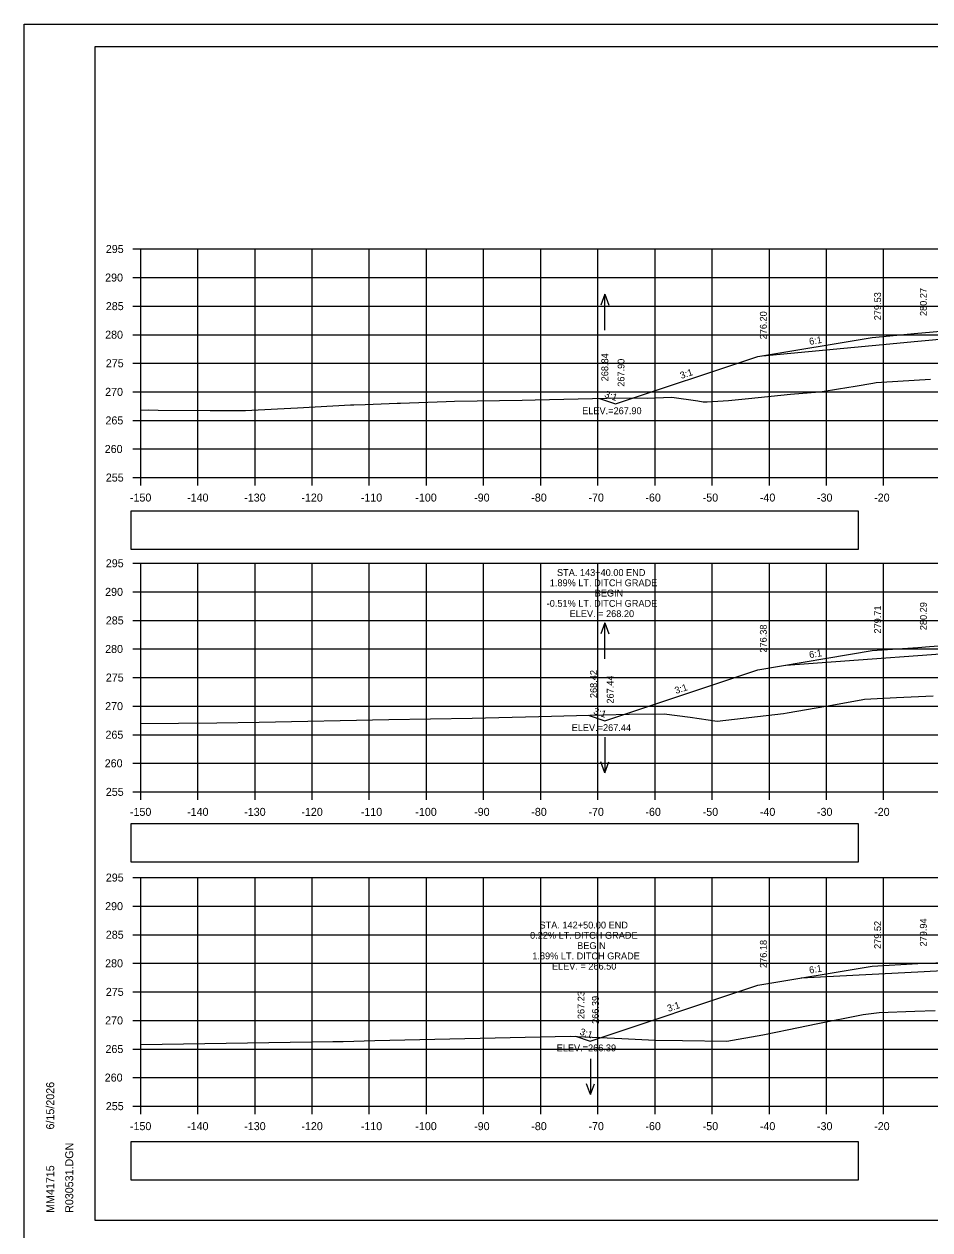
# Model space of a CAD drawing. Extents: x 285 to 4233, y -659 to 3710.
# Drawn here: x 368.9 to 527.4, y 2751.9 to 2962.9 of the extents above; entities that cross this region are included whole.
import ezdxf

# ---------------------------------------------------------------- set-up
doc = ezdxf.new("R2010")
doc.units = 0
for name, color, linetype in [('R_Alt Surface', 7, 'Continuous'), ('R_Axis', 7, 'Continuous'), ('R_Axis Annot', 7, 'Continuous'), ('R_Border', 7, 'Continuous'), ('R_Exist Surface', 7, 'Continuous'), ('R_Fin Surface', 7, 'Continuous'), ('R_Grid', 7, 'Continuous'), ('R_No Plot', 7, 'Continuous'), ('R_Proposed Const Limits', 7, 'Continuous'), ('R_Water Annot', 7, 'Continuous'), ('R_Xsect Elev', 7, 'Continuous'), ('R_Xsect Slope', 7, 'Continuous')]:
    doc.layers.add(name, color=color, linetype=linetype)

msp = doc.modelspace()

# ---------------------------------------------------------------- linework, layer by layer
at = {"layer": 'R_Alt Surface'}
for points in [[(498.08, 2904.88), (517.28, 2906.66), (525.28, 2907.4), (551.28, 2909.82), (551.28, 2909.82), (557.28, 2909.7), (571.56, 2909.41)], [(502.17, 2850.74), (517.28, 2851.84), (525.28, 2852.42), (551.28, 2854.32), (551.28, 2854.32), (557.28, 2854.2), (570.74, 2853.93)], [(504.83, 2795.99), (517.28, 2796.65), (525.28, 2797.07), (551.28, 2798.44), (551.28, 2798.44), (557.28, 2798.32), (569.92, 2798.07)]]:
    msp.add_lwpolyline(points, dxfattribs=at)
at = {"layer": 'R_Axis'}
for p, q in [((387.88, 2923.55), (389.28, 2923.55)), ((389.28, 2883.55), (389.28, 2923.55)), ((387.88, 2918.55), (389.28, 2918.55)), ((387.88, 2913.55), (389.28, 2913.55)), ((387.88, 2908.55), (389.28, 2908.55)), ((387.88, 2903.55), (389.28, 2903.55)), ((387.88, 2898.55), (389.28, 2898.55)), ((387.88, 2893.55), (389.28, 2893.55)), ((387.88, 2888.55), (389.28, 2888.55)), ((387.88, 2883.55), (389.28, 2883.55)), ((389.28, 2883.55), (689.28, 2883.55)), ((389.28, 2882.15), (389.28, 2883.55)), ((399.28, 2882.15), (399.28, 2883.55)), ((409.28, 2882.15), (409.28, 2883.55)), ((419.28, 2882.15), (419.28, 2883.55)), ((429.28, 2882.15), (429.28, 2883.55)), ((439.28, 2882.15), (439.28, 2883.55)), ((449.28, 2882.15), (449.28, 2883.55)), ((459.28, 2882.15), (459.28, 2883.55)), ((469.28, 2882.15), (469.28, 2883.55)), ((479.28, 2882.15), (479.28, 2883.55)), ((489.28, 2882.15), (489.28, 2883.55)), ((499.28, 2882.15), (499.28, 2883.55)), ((509.28, 2882.15), (509.28, 2883.55)), ((519.28, 2882.15), (519.28, 2883.55)), ((387.88, 2868.55), (389.28, 2868.55)), ((389.28, 2828.55), (389.28, 2868.55)), ((387.88, 2863.55), (389.28, 2863.55)), ((387.88, 2858.55), (389.28, 2858.55)), ((387.88, 2853.55), (389.28, 2853.55)), ((387.88, 2848.55), (389.28, 2848.55)), ((387.88, 2843.55), (389.28, 2843.55)), ((387.88, 2838.55), (389.28, 2838.55)), ((387.88, 2833.55), (389.28, 2833.55)), ((387.88, 2828.55), (389.28, 2828.55)), ((389.28, 2828.55), (689.28, 2828.55)), ((389.28, 2827.15), (389.28, 2828.55)), ((399.28, 2827.15), (399.28, 2828.55)), ((409.28, 2827.15), (409.28, 2828.55)), ((419.28, 2827.15), (419.28, 2828.55)), ((429.28, 2827.15), (429.28, 2828.55)), ((439.28, 2827.15), (439.28, 2828.55)), ((449.28, 2827.15), (449.28, 2828.55)), ((459.28, 2827.15), (459.28, 2828.55)), ((469.28, 2827.15), (469.28, 2828.55)), ((479.28, 2827.15), (479.28, 2828.55)), ((489.28, 2827.15), (489.28, 2828.55)), ((499.28, 2827.15), (499.28, 2828.55)), ((509.28, 2827.15), (509.28, 2828.55)), ((519.28, 2827.15), (519.28, 2828.55)), ((387.88, 2813.55), (389.28, 2813.55)), ((389.28, 2773.55), (389.28, 2813.55)), ((387.88, 2808.55), (389.28, 2808.55)), ((387.88, 2803.55), (389.28, 2803.55)), ((387.88, 2798.55), (389.28, 2798.55)), ((387.88, 2793.55), (389.28, 2793.55)), ((387.88, 2788.55), (389.28, 2788.55)), ((387.88, 2783.55), (389.28, 2783.55)), ((387.88, 2778.55), (389.28, 2778.55)), ((387.88, 2773.55), (389.28, 2773.55)), ((389.28, 2773.55), (689.28, 2773.55)), ((389.28, 2772.15), (389.28, 2773.55)), ((399.28, 2772.15), (399.28, 2773.55)), ((409.28, 2772.15), (409.28, 2773.55)), ((419.28, 2772.15), (419.28, 2773.55)), ((429.28, 2772.15), (429.28, 2773.55)), ((439.28, 2772.15), (439.28, 2773.55)), ((449.28, 2772.15), (449.28, 2773.55)), ((459.28, 2772.15), (459.28, 2773.55)), ((469.28, 2772.15), (469.28, 2773.55)), ((479.28, 2772.15), (479.28, 2773.55)), ((489.28, 2772.15), (489.28, 2773.55)), ((499.28, 2772.15), (499.28, 2773.55)), ((509.28, 2772.15), (509.28, 2773.55)), ((519.28, 2772.15), (519.28, 2773.55))]:
    msp.add_line(p, q, dxfattribs=at)
at = {"layer": 'R_Axis Annot'}
for points in [[(387.56, 2871.02), (514.89, 2871.02), (514.89, 2877.68), (387.56, 2877.68)], [(387.56, 2816.3), (514.89, 2816.3), (514.89, 2822.95), (387.56, 2822.95)], [(387.56, 2760.66), (514.89, 2760.66), (514.89, 2767.31), (387.56, 2767.31)]]:
    msp.add_lwpolyline(points, close=True, dxfattribs=at)
at = {"layer": 'R_Border'}
for p, q in [((381.28, 2959.01), (697.46, 2959.01)), ((381.28, 2753.55), (381.28, 2959.01)), ((381.28, 2753.55), (381.28, 2753.55)), ((697.46, 2753.55), (381.28, 2753.55))]:
    msp.add_line(p, q, dxfattribs=at)
at = {"layer": 'R_Exist Surface'}
for points in [[(389.28, 2895.36), (390.61, 2895.38), (392.33, 2895.34), (401.44, 2895.28), (407.62, 2895.31), (413.21, 2895.6), (416.73, 2895.73), (425.96, 2896.27), (426.28, 2896.28), (426.56, 2896.29), (428.53, 2896.36), (434.17, 2896.54), (434.72, 2896.54), (442.74, 2896.87), (444.2, 2896.91), (456.05, 2897.1), (458.3, 2897.13), (470.86, 2897.42), (475.27, 2897.52), (477.91, 2897.46), (482.19, 2897.6), (486.76, 2896.98), (487.72, 2896.8), (488.41, 2896.83), (492.15, 2897.03), (495.63, 2897.39), (502.96, 2898.14), (508.04, 2898.57), (508.53, 2898.61), (511.4, 2899.05), (514.32, 2899.56), (517.37, 2900.09), (517.97, 2900.19), (518.92, 2900.24), (527.47, 2900.78)], [(389.28, 2840.5), (395.88, 2840.57), (402.57, 2840.62), (410.01, 2840.72), (432.68, 2841.23), (447.3, 2841.47), (458.95, 2841.75), (465.56, 2841.92), (474.73, 2842.12), (480.9, 2842.22), (485.42, 2841.63), (490.17, 2840.93), (501.73, 2842.28), (502.4, 2842.36), (502.4, 2842.36), (509.16, 2843.53), (509.59, 2843.59), (515.62, 2844.73), (515.62, 2844.72), (515.91, 2844.75), (518.12, 2844.86), (521.52, 2845.04), (527.95, 2845.36)], [(389.28, 2784.36), (422.87, 2784.86), (424.29, 2784.87), (424.72, 2784.88), (430.25, 2785.01), (464.45, 2785.82), (473.44, 2785.37), (479.29, 2785.07), (484.1, 2785.01), (491.82, 2784.92), (498.16, 2786.05), (502.68, 2786.94), (507.5, 2787.94), (515.67, 2789.6), (517.09, 2789.75), (518.52, 2789.95), (524.74, 2790.18), (528.28, 2790.31)]]:
    msp.add_lwpolyline(points, dxfattribs=at)
at = {"layer": 'R_Fin Surface'}
for points in [[(469.54, 2897.39), (472.38, 2896.44), (497.28, 2904.74), (517.28, 2908.08), (525.28, 2908.82), (527.28, 2909), (551.28, 2911.23), (557.28, 2911.79), (581.28, 2907.79), (615.62, 2896.34)], [(467.57, 2841.96), (470.49, 2840.99), (497.28, 2849.92), (517.28, 2853.26), (525.28, 2853.84), (527.28, 2853.98), (551.28, 2855.73), (557.28, 2856.17), (581.28, 2852.17), (618.37, 2839.81)], [(465.38, 2785.78), (467.9, 2784.94), (497.28, 2794.73), (517.28, 2798.06), (525.28, 2798.49), (527.28, 2798.59), (551.28, 2799.86), (557.28, 2800.18), (581.28, 2796.18), (609.53, 2786.76)]]:
    msp.add_lwpolyline(points, dxfattribs=at)
at = {"layer": 'R_Grid'}
for p, q in [((389.28, 2923.55), (689.28, 2923.55)), ((389.28, 2883.55), (389.28, 2923.55)), ((399.28, 2883.55), (399.28, 2923.55)), ((409.28, 2883.55), (409.28, 2923.55)), ((419.28, 2883.55), (419.28, 2923.55)), ((429.28, 2883.55), (429.28, 2923.55)), ((439.28, 2883.55), (439.28, 2923.55)), ((449.28, 2883.55), (449.28, 2923.55)), ((459.28, 2883.55), (459.28, 2923.55)), ((469.28, 2883.55), (469.28, 2923.55)), ((479.28, 2883.55), (479.28, 2923.55)), ((489.28, 2883.55), (489.28, 2923.55)), ((499.28, 2883.55), (499.28, 2923.55)), ((509.28, 2883.55), (509.28, 2923.55)), ((519.28, 2883.55), (519.28, 2923.55)), ((389.28, 2918.55), (689.28, 2918.55)), ((389.28, 2913.55), (689.28, 2913.55)), ((389.28, 2908.55), (689.28, 2908.55)), ((389.28, 2903.55), (689.28, 2903.55)), ((389.28, 2898.55), (689.28, 2898.55)), ((389.28, 2893.55), (689.28, 2893.55)), ((389.28, 2888.55), (689.28, 2888.55)), ((389.28, 2883.55), (689.28, 2883.55)), ((389.28, 2868.55), (689.28, 2868.55)), ((389.28, 2828.55), (389.28, 2868.55)), ((399.28, 2828.55), (399.28, 2868.55)), ((409.28, 2828.55), (409.28, 2868.55)), ((419.28, 2828.55), (419.28, 2868.55)), ((429.28, 2828.55), (429.28, 2868.55)), ((439.28, 2828.55), (439.28, 2868.55)), ((449.28, 2828.55), (449.28, 2868.55)), ((459.28, 2828.55), (459.28, 2868.55)), ((469.28, 2828.55), (469.28, 2868.55)), ((479.28, 2828.55), (479.28, 2868.55)), ((489.28, 2828.55), (489.28, 2868.55)), ((499.28, 2828.55), (499.28, 2868.55)), ((509.28, 2828.55), (509.28, 2868.55)), ((519.28, 2828.55), (519.28, 2868.55)), ((389.28, 2863.55), (689.28, 2863.55)), ((389.28, 2858.55), (689.28, 2858.55)), ((389.28, 2853.55), (689.28, 2853.55)), ((389.28, 2848.55), (689.28, 2848.55)), ((389.28, 2843.55), (689.28, 2843.55)), ((389.28, 2838.55), (689.28, 2838.55)), ((389.28, 2833.55), (689.28, 2833.55)), ((389.28, 2828.55), (689.28, 2828.55)), ((389.28, 2813.55), (689.28, 2813.55)), ((389.28, 2773.55), (389.28, 2813.55)), ((399.28, 2773.55), (399.28, 2813.55)), ((409.28, 2773.55), (409.28, 2813.55)), ((419.28, 2773.55), (419.28, 2813.55)), ((429.28, 2773.55), (429.28, 2813.55)), ((439.28, 2773.55), (439.28, 2813.55)), ((449.28, 2773.55), (449.28, 2813.55)), ((459.28, 2773.55), (459.28, 2813.55)), ((469.28, 2773.55), (469.28, 2813.55)), ((479.28, 2773.55), (479.28, 2813.55)), ((489.28, 2773.55), (489.28, 2813.55)), ((499.28, 2773.55), (499.28, 2813.55)), ((509.28, 2773.55), (509.28, 2813.55)), ((519.28, 2773.55), (519.28, 2813.55)), ((389.28, 2808.55), (689.28, 2808.55)), ((389.28, 2803.55), (689.28, 2803.55)), ((389.28, 2798.55), (689.28, 2798.55)), ((389.28, 2793.55), (689.28, 2793.55)), ((389.28, 2788.55), (689.28, 2788.55)), ((389.28, 2783.55), (689.28, 2783.55)), ((389.28, 2778.55), (689.28, 2778.55)), ((389.28, 2773.55), (689.28, 2773.55))]:
    msp.add_line(p, q, dxfattribs=at)
at = {"layer": 'R_No Plot'}
msp.add_line((368.88, 2962.9), (702.21, 2962.9), dxfattribs=at)
for points in [[(368.87, 2962.9), (702.21, 2962.9), (702.21, 2749.56), (368.87, 2749.56)], [(615.2, 2959.01), (634.82, 2959.01), (634.82, 2949.13), (650.93, 2949.13), (674.13, 2949.13), (674.25, 2920.97), (697.46, 2920.97), (697.46, 2753.55), (381.28, 2753.55), (381.28, 2959.01)]]:
    msp.add_lwpolyline(points, close=True, dxfattribs=at)
at = {"layer": 'R_Proposed Const Limits'}
for points in [[(527.28, 2909.02), (527.28, 2909.02), (527.28, 2909), (527.28, 2909), (527.28, 2908.99), (527.28, 2908.98), (527.28, 2908.97)], [(527.28, 2853.95), (527.28, 2853.97), (527.28, 2853.98), (527.28, 2853.98), (527.28, 2854), (527.28, 2854.01)], [(527.28, 2798.55), (527.28, 2798.56), (527.28, 2798.57), (527.28, 2798.59), (527.28, 2798.61), (527.28, 2798.63)]]:
    msp.add_lwpolyline(points, dxfattribs=at)
at = {"layer": 'R_Water Annot'}
for p, q in [((470.49, 2915.66), (469.79, 2913.73)), ((470.49, 2909.37), (470.49, 2915.66)), ((470.49, 2915.66), (471.19, 2913.73)), ((470.49, 2858.11), (469.79, 2856.19)), ((470.49, 2851.83), (470.49, 2858.11)), ((470.49, 2858.11), (471.19, 2856.19)), ((470.49, 2838.14), (470.49, 2831.86)), ((470.49, 2831.86), (469.79, 2833.78)), ((470.49, 2831.86), (471.19, 2833.78)), ((467.99, 2781.84), (467.99, 2775.56)), ((467.99, 2775.56), (467.29, 2777.48)), ((467.99, 2775.56), (468.69, 2777.48))]:
    msp.add_line(p, q, dxfattribs=at)

# ---------------------------------------------------------------- texts
at = {"layer": 'R_Axis Annot'}
for s, p in [('295', (383.17, 2922.85)), ('290', (383.05, 2917.85)), ('285', (383.17, 2912.85)), ('280', (383.05, 2907.85)), ('275', (383.17, 2902.85)), ('270', (383.05, 2897.85)), ('265', (383.11, 2892.85)), ('260', (382.98, 2887.85)), ('255', (383.17, 2882.85)), ('-150', (387.39, 2879.35)), ('-140', (397.39, 2879.35)), ('-130', (407.39, 2879.35)), ('-120', (417.39, 2879.35)), ('-110', (427.79, 2879.35)), ('-100', (437.33, 2879.35)), ('-90', (447.62, 2879.35)), ('-80', (457.62, 2879.35)), ('-70', (467.62, 2879.35)), ('-60', (477.59, 2879.35)), ('-50', (487.62, 2879.35)), ('-40', (497.62, 2879.35)), ('-30', (507.62, 2879.35)), ('-20', (517.62, 2879.35)), ('295', (383.17, 2867.85)), ('290', (383.05, 2862.85)), ('285', (383.17, 2857.85)), ('280', (383.05, 2852.85)), ('275', (383.17, 2847.85)), ('270', (383.05, 2842.85)), ('265', (383.11, 2837.85)), ('260', (382.98, 2832.85)), ('255', (383.17, 2827.85)), ('-150', (387.39, 2824.35)), ('-140', (397.39, 2824.35)), ('-130', (407.39, 2824.35)), ('-120', (417.39, 2824.35)), ('-110', (427.79, 2824.35)), ('-100', (437.33, 2824.35)), ('-90', (447.62, 2824.35)), ('-80', (457.62, 2824.35)), ('-70', (467.62, 2824.35)), ('-60', (477.59, 2824.35)), ('-50', (487.62, 2824.35)), ('-40', (497.62, 2824.35)), ('-30', (507.62, 2824.35)), ('-20', (517.62, 2824.35)), ('295', (383.17, 2812.85)), ('290', (383.05, 2807.85)), ('285', (383.17, 2802.85)), ('280', (383.05, 2797.85)), ('275', (383.17, 2792.85)), ('270', (383.05, 2787.85)), ('265', (383.11, 2782.85)), ('260', (382.98, 2777.85)), ('255', (383.17, 2772.85)), ('-150', (387.39, 2769.35)), ('-140', (397.39, 2769.35)), ('-130', (407.39, 2769.35)), ('-120', (417.39, 2769.35)), ('-110', (427.79, 2769.35)), ('-100', (437.33, 2769.35)), ('-90', (447.62, 2769.35)), ('-80', (457.62, 2769.35)), ('-70', (467.62, 2769.35)), ('-60', (477.59, 2769.35)), ('-50', (487.62, 2769.35)), ('-40', (497.62, 2769.35)), ('-30', (507.62, 2769.35)), ('-20', (517.62, 2769.35))]:
    msp.add_text(s, height=1.4, dxfattribs=at).set_placement(p)
at = {"layer": 'R_Border'}
for s, p in [('6/15/2026', (374.14, 2769.47)), ('R030531.DGN', (377.47, 2754.87)), ('MM41715', (374.14, 2754.87))]:
    msp.add_text(s, height=1.4, rotation=90, dxfattribs=at).set_placement(p)
at = {"layer": 'R_Xsect Elev'}
for s, p in [('280.27', (526.83, 2911.82)), ('279.53', (518.83, 2911.08)), ('276.20', (498.83, 2907.74)), ('268.84', (471.09, 2900.39)), ('267.90', (473.93, 2899.44)), ('280.29', (526.83, 2856.84)), ('279.71', (518.83, 2856.26)), ('276.38', (498.83, 2852.92)), ('268.42', (469.12, 2844.96)), ('267.44', (472.04, 2843.99)), ('279.52', (518.83, 2801.06)), ('279.94', (526.83, 2801.49)), ('276.18', (498.83, 2797.73)), ('267.23', (466.93, 2788.78)), ('266.39', (469.45, 2787.94))]:
    msp.add_text(s, height=1.2, rotation=90, dxfattribs=at).set_placement(p)
for s, p in [('ELEV.=267.90', (466.53, 2894.64)), ('STA. 143+40.00 END', (462.12, 2866.33)), ('1.89% LT. DITCH GRADE', (460.86, 2864.53)), ('BEGIN', (468.72, 2862.73)), ('-0.51% LT. DITCH GRADE', (460.32, 2860.93)), ('ELEV. = 268.20', (464.33, 2859.13)), ('ELEV.=267.44', (464.69, 2839.19)), ('STA. 142+50.00 END', (459.06, 2804.64)), ('0.22% LT. DITCH GRADE', (457.41, 2802.84)), ('BEGIN', (465.65, 2801.04)), ('1.89% LT. DITCH GRADE', (457.8, 2799.24)), ('ELEV. = 266.50', (461.23, 2797.44)), ('ELEV.=266.39', (462.07, 2783.14))]:
    msp.add_text(s, height=1.2, dxfattribs=at).set_placement(p)
at = {"layer": 'R_Xsect Slope'}
for s, rotation, p in [('6:1', 9.4623, (506.35, 2906.76)), ('3:1', 18.4349, (483.88, 2900.8)), ('3:1', 341.5651, (470.33, 2897.65)), ('6:1', 9.4623, (506.35, 2851.94)), ('3:1', 18.4349, (482.94, 2845.67)), ('3:1', 341.5651, (468.4, 2842.21)), ('6:1', 9.4623, (506.35, 2796.75)), ('3:1', 18.4349, (481.64, 2790.04)), ('3:1', 341.5651, (466.01, 2786.09))]:
    msp.add_text(s, height=1.2, rotation=rotation, dxfattribs=at).set_placement(p)

doc.saveas('drawing.dxf')
